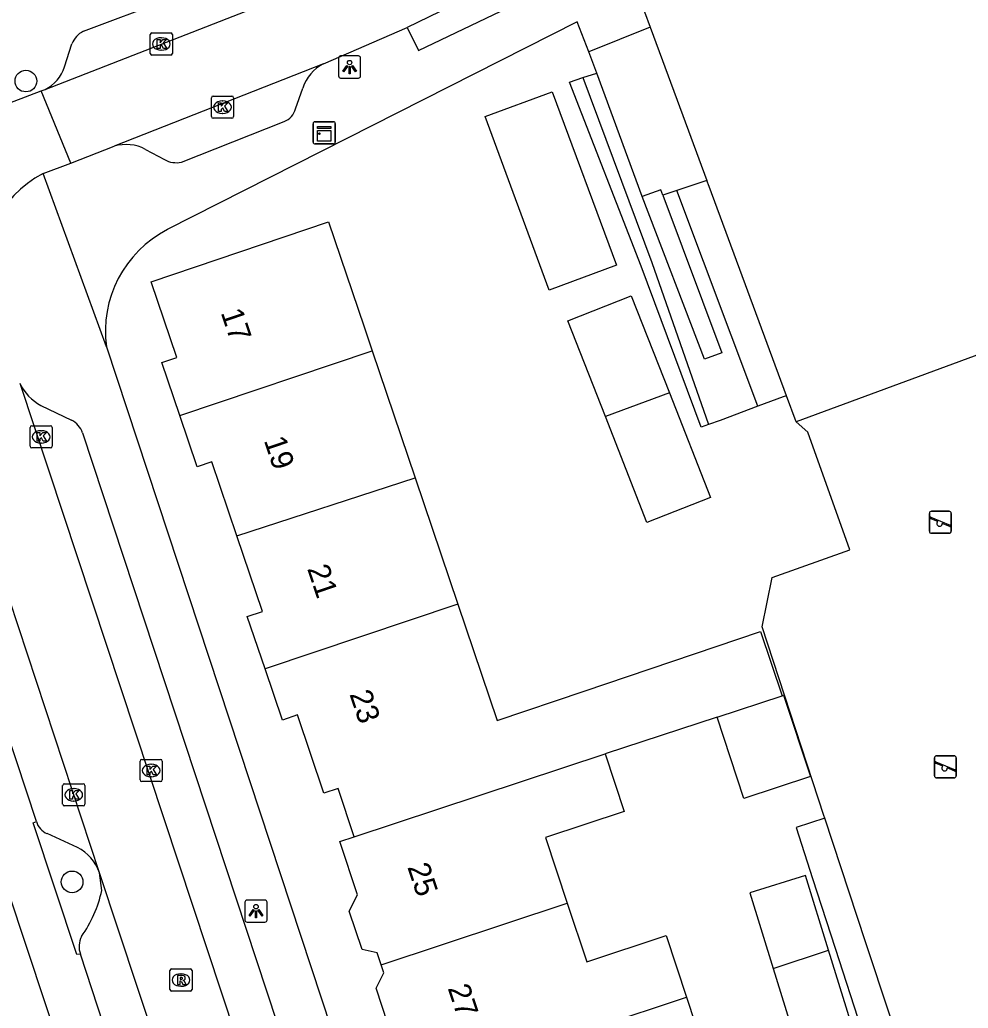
# Model space of a CAD drawing. Extents: x 159377 to 159983, y 382996 to 383595.
# Drawn here: x 159548.98 to 159591.81, y 383388.85 to 383433.49 of the extents above; entities that cross this region are included whole.
import ezdxf

# ---------------------------------------------------------------- set-up
doc = ezdxf.new("R2010")
doc.units = 0
for name, color, linetype in [('IMGEO_Boom', 7, 'Continuous'), ('IMGEO_Groenvoorziening', 7, 'Continuous'), ('IMGEO_Kast', 7, 'Continuous'), ('IMGEO_Kolk', 7, 'Continuous'), ('IMGEO_Lichtpunt', 7, 'Continuous'), ('IMGEO_Pand', 7, 'Continuous'), ('IMGEO_Pand_nummerreeks', 7, 'Continuous'), ('IMGEO_Parkeervlak_open', 7, 'Continuous'), ('IMGEO_Rijbaan_lokaal_open', 7, 'Continuous'), ('IMGEO_Rioolput', 7, 'Continuous'), ('IMGEO_Speelvoorziening', 7, 'Continuous'), ('IMGEO_Terreindeel_zand', 7, 'Continuous'), ('IMGEO_Voetpad_open', 7, 'Continuous')]:
    doc.layers.add(name, color=color, linetype=linetype)

msp = doc.modelspace()

# ---------------------------------------------------------------- linework, layer by layer
at = {"layer": 'IMGEO_Boom'}
for centre in [(159549.255, 383430.722), (159551.345, 383394.554)]:
    msp.add_circle(centre, 0.489, dxfattribs=at)
at = {"layer": 'IMGEO_Groenvoorziening'}
for points in [[(159580.09, 383415.207), (159579.751, 383415.091), (159577.048, 383422.36), (159573.803, 383430.664), (159574.411, 383430.88)], [(159583.6, 383416.51), (159583.461, 383416.458), (159582.314, 383416.031)]]:
    msp.add_lwpolyline(points, dxfattribs=at)
at = {"layer": 'IMGEO_Kast'}
for p, q in [((159562.23, 383427.955), (159562.23, 383428.796)), ((159562.23, 383428.796), (159562.23, 383427.955)), ((159562.305, 383428.88), (159563.146, 383428.88)), ((159563.146, 383428.88), (159562.305, 383428.88)), ((159563.23, 383428.805), (159563.23, 383427.964)), ((159563.23, 383427.964), (159563.23, 383428.805)), ((159563.155, 383427.88), (159562.314, 383427.88)), ((159562.314, 383427.88), (159563.155, 383427.88))]:
    msp.add_line(p, q, dxfattribs=at)
for points in [[(159562.425, 383428.67), (159563.025, 383428.67), (159563.025, 383428.585), (159562.425, 383428.585), (159562.425, 383428.67)], [(159562.425, 383428.495), (159563.025, 383428.495), (159563.025, 383428.006), (159562.425, 383428.006), (159562.425, 383428.495)]]:
    msp.add_lwpolyline(points, dxfattribs=at)
msp.add_circle((159562.509, 383428.344), 0.0377, dxfattribs=at)
for centre, start, end in [((159562.308, 383428.802), 92.4484, 184.2845), ((159562.308, 383428.802), 92.4484, 184.2845), ((159563.152, 383428.802), 2.4484, 94.2845), ((159563.152, 383428.802), 2.4484, 94.2845), ((159562.308, 383427.958), 182.4484, 274.2845), ((159562.308, 383427.958), 182.4484, 274.2845), ((159563.152, 383427.958), 272.4484, 4.2845), ((159563.152, 383427.958), 272.4484, 4.2845)]:
    msp.add_arc(centre, 0.0779, start, end, dxfattribs=at)
at = {"layer": 'IMGEO_Kolk'}
for p, q in [((159554.871, 383431.969), (159554.871, 383432.821)), ((159554.946, 383432.895), (159555.798, 383432.895)), ((159555.872, 383432.821), (159555.872, 383431.969)), ((159555.359, 383432.675), (159555.384, 383432.675)), ((159555.798, 383431.895), (159554.946, 383431.895)), ((159555.382, 383432.115), (159555.357, 383432.115)), ((159557.637, 383429.116), (159557.637, 383429.968)), ((159557.712, 383430.042), (159558.564, 383430.042)), ((159558.125, 383429.822), (159558.15, 383429.822)), ((159558.638, 383429.968), (159558.638, 383429.116)), ((159558.148, 383429.262), (159558.123, 383429.262)), ((159558.564, 383429.042), (159557.712, 383429.042)), ((159549.446, 383414.225), (159549.446, 383415.077)), ((159549.521, 383415.151), (159550.373, 383415.151)), ((159549.934, 383414.931), (159549.959, 383414.931)), ((159550.447, 383415.077), (159550.447, 383414.225)), ((159550.373, 383414.151), (159549.521, 383414.151)), ((159549.957, 383414.371), (159549.932, 383414.371)), ((159554.414, 383399.159), (159554.414, 383400.011)), ((159554.489, 383400.085), (159555.341, 383400.085)), ((159554.902, 383399.865), (159554.927, 383399.865)), ((159555.415, 383400.011), (159555.415, 383399.159)), ((159554.925, 383399.305), (159554.9, 383399.305)), ((159550.917, 383398.06), (159550.917, 383398.912)), ((159550.992, 383398.986), (159551.844, 383398.986)), ((159551.918, 383398.912), (159551.918, 383398.06)), ((159555.341, 383399.085), (159554.489, 383399.085)), ((159551.405, 383398.766), (159551.43, 383398.766)), ((159551.844, 383397.986), (159550.992, 383397.986)), ((159551.428, 383398.206), (159551.403, 383398.206))]:
    msp.add_line(p, q, dxfattribs=at)
for points in [[(159554.871, 383431.969), (159554.871, 383432.821)], [(159554.946, 383432.895), (159555.798, 383432.895)], [(159555.872, 383432.821), (159555.872, 383431.969)], [(159555.192, 383432.595), (159555.315, 383432.595), (159555.315, 383432.444), (159555.445, 383432.595), (159555.609, 383432.595), (159555.463, 383432.444), (159555.616, 383432.195), (159555.464, 383432.195), (159555.379, 383432.359), (159555.315, 383432.292), (159555.315, 383432.195), (159555.192, 383432.195), (159555.192, 383432.595)], [(159555.798, 383431.895), (159554.946, 383431.895)], [(159557.637, 383429.116), (159557.637, 383429.968)], [(159557.712, 383430.042), (159558.564, 383430.042)], [(159557.958, 383429.742), (159558.081, 383429.742), (159558.081, 383429.591), (159558.211, 383429.742), (159558.375, 383429.742), (159558.229, 383429.591), (159558.382, 383429.342), (159558.23, 383429.342), (159558.145, 383429.506), (159558.081, 383429.439), (159558.081, 383429.342), (159557.958, 383429.342), (159557.958, 383429.742)], [(159558.638, 383429.968), (159558.638, 383429.116)], [(159558.564, 383429.042), (159557.712, 383429.042)], [(159549.446, 383414.225), (159549.446, 383415.077)], [(159549.521, 383415.151), (159550.373, 383415.151)], [(159550.447, 383415.077), (159550.447, 383414.225)], [(159549.767, 383414.851), (159549.89, 383414.851), (159549.89, 383414.7), (159550.02, 383414.851), (159550.184, 383414.851), (159550.038, 383414.7), (159550.191, 383414.451), (159550.039, 383414.451), (159549.954, 383414.615), (159549.89, 383414.548), (159549.89, 383414.451), (159549.767, 383414.451), (159549.767, 383414.851)], [(159550.373, 383414.151), (159549.521, 383414.151)], [(159554.414, 383399.159), (159554.414, 383400.011)], [(159554.489, 383400.085), (159555.341, 383400.085)], [(159554.735, 383399.785), (159554.858, 383399.785), (159554.858, 383399.634), (159554.988, 383399.785), (159555.152, 383399.785), (159555.006, 383399.634), (159555.159, 383399.385), (159555.007, 383399.385), (159554.922, 383399.549), (159554.858, 383399.482), (159554.858, 383399.385), (159554.735, 383399.385), (159554.735, 383399.785)], [(159555.415, 383400.011), (159555.415, 383399.159)], [(159550.917, 383398.06), (159550.917, 383398.912)], [(159550.992, 383398.986), (159551.844, 383398.986)], [(159551.918, 383398.912), (159551.918, 383398.06)], [(159555.341, 383399.085), (159554.489, 383399.085)], [(159551.238, 383398.686), (159551.361, 383398.686), (159551.361, 383398.535), (159551.491, 383398.686), (159551.655, 383398.686), (159551.509, 383398.535), (159551.662, 383398.286), (159551.51, 383398.286), (159551.425, 383398.45), (159551.361, 383398.383), (159551.361, 383398.286), (159551.238, 383398.286), (159551.238, 383398.686)], [(159551.844, 383397.986), (159550.992, 383397.986)]]:
    msp.add_lwpolyline(points, dxfattribs=at)
for centre, start, end in [((159554.948, 383432.819), 91.552, 178.448), ((159554.948, 383432.819), 91.552, 178.448), ((159555.796, 383432.819), 1.552, 88.448), ((159555.796, 383432.819), 1.552, 88.448), ((159554.948, 383431.971), 181.552, 268.448), ((159554.948, 383431.971), 181.552, 268.448), ((159555.796, 383431.971), 271.552, 358.448), ((159555.796, 383431.971), 271.552, 358.448), ((159557.714, 383429.966), 91.552, 178.448), ((159557.714, 383429.966), 91.552, 178.448), ((159558.562, 383429.966), 1.552, 88.448), ((159558.562, 383429.966), 1.552, 88.448), ((159557.714, 383429.118), 181.552, 268.448), ((159557.714, 383429.118), 181.552, 268.448), ((159558.562, 383429.118), 271.552, 358.448), ((159558.562, 383429.118), 271.552, 358.448), ((159549.523, 383415.075), 91.552, 178.448), ((159549.523, 383415.075), 91.552, 178.448), ((159550.371, 383415.075), 1.552, 88.448), ((159550.371, 383415.075), 1.552, 88.448), ((159549.523, 383414.227), 181.552, 268.448), ((159549.523, 383414.227), 181.552, 268.448), ((159550.371, 383414.227), 271.552, 358.448), ((159550.371, 383414.227), 271.552, 358.448), ((159554.491, 383400.009), 91.552, 178.448), ((159554.491, 383400.009), 91.552, 178.448), ((159555.339, 383400.009), 1.552, 88.448), ((159555.339, 383400.009), 1.552, 88.448), ((159550.994, 383398.91), 91.552, 178.448), ((159550.994, 383398.91), 91.552, 178.448), ((159551.842, 383398.91), 1.552, 88.448), ((159551.842, 383398.91), 1.552, 88.448), ((159554.491, 383399.161), 181.552, 268.448), ((159554.491, 383399.161), 181.552, 268.448), ((159555.339, 383399.161), 271.552, 358.448), ((159555.339, 383399.161), 271.552, 358.448), ((159550.994, 383398.062), 181.552, 268.448), ((159550.994, 383398.062), 181.552, 268.448), ((159551.842, 383398.062), 271.552, 358.448), ((159551.842, 383398.062), 271.552, 358.448)]:
    msp.add_arc(centre, 0.0765, start, end, dxfattribs=at)
for centre, major_axis, ratio, start_param, end_param in [((159555.358, 383432.395), (-0.387, 0.002), 0.722429, 4.712389, 7.853982), ((159555.383, 383432.395), (-0.39, 0.002), 0.717154, 1.570796, 4.712389), ((159558.124, 383429.542), (-0.387, 0.002), 0.722429, 4.712389, 7.853982), ((159558.149, 383429.542), (-0.39, 0.002), 0.717154, 1.570796, 4.712389), ((159549.933, 383414.651), (-0.387, 0.002), 0.722429, 4.712389, 7.853982), ((159549.958, 383414.651), (-0.39, 0.002), 0.717154, 1.570796, 4.712389), ((159554.901, 383399.585), (-0.387, 0.002), 0.722429, 4.712389, 7.853982), ((159554.926, 383399.585), (-0.39, 0.002), 0.717154, 1.570796, 4.712389), ((159551.404, 383398.486), (-0.387, 0.002), 0.722429, 4.712389, 7.853982), ((159551.429, 383398.486), (-0.39, 0.002), 0.717154, 1.570796, 4.712389)]:
    msp.add_ellipse(centre, major_axis=major_axis, ratio=ratio, start_param=start_param, end_param=end_param, dxfattribs=at)
at = {"layer": 'IMGEO_Lichtpunt'}
for p, q in [((159563.376, 383431.759), (159563.376, 383430.952)), ((159563.376, 383431.759), (159563.376, 383430.952)), ((159564.278, 383431.854), (159563.47, 383431.854)), ((159564.278, 383431.854), (159563.47, 383431.854)), ((159564.372, 383430.952), (159564.372, 383431.759)), ((159564.372, 383430.952), (159564.372, 383431.759)), ((159563.47, 383430.858), (159564.278, 383430.858)), ((159563.47, 383430.858), (159564.278, 383430.858)), ((159559.15, 383393.638), (159559.15, 383392.831)), ((159559.15, 383393.638), (159559.15, 383392.831)), ((159560.052, 383393.733), (159559.244, 383393.733)), ((159560.052, 383393.733), (159559.244, 383393.733)), ((159560.146, 383392.831), (159560.146, 383393.638)), ((159560.146, 383392.831), (159560.146, 383393.638)), ((159559.244, 383392.737), (159560.052, 383392.737)), ((159559.244, 383392.737), (159560.052, 383392.737))]:
    msp.add_line(p, q, dxfattribs=at)
for points in [[(159563.75, 383431.423), (159563.789, 383431.395), (159563.601, 383431.133), (159563.563, 383431.16), (159563.75, 383431.423)], [(159563.852, 383431.375), (159563.899, 383431.375), (159563.899, 383431.053), (159563.852, 383431.053), (159563.852, 383431.375)], [(159563.962, 383431.395), (159564, 383431.422), (159564.187, 383431.16), (159564.148, 383431.132), (159563.962, 383431.395)], [(159559.524, 383393.302), (159559.563, 383393.274), (159559.375, 383393.012), (159559.337, 383393.039), (159559.524, 383393.302)], [(159559.626, 383393.254), (159559.673, 383393.254), (159559.673, 383392.932), (159559.626, 383392.932), (159559.626, 383393.254)], [(159559.736, 383393.274), (159559.774, 383393.301), (159559.961, 383393.039), (159559.922, 383393.011), (159559.736, 383393.274)]]:
    msp.add_lwpolyline(points, dxfattribs=at)
for centre in [(159563.875, 383431.557), (159559.649, 383393.436)]:
    msp.add_circle(centre, 0.0994, dxfattribs=at)
for centre, start, end in [((159563.47, 383431.759), 90, 180), ((159563.47, 383431.759), 90, 180), ((159564.278, 383431.759), 0, 90), ((159564.278, 383431.759), 0, 90), ((159563.47, 383430.952), 180, 270), ((159563.47, 383430.952), 180, 270), ((159564.278, 383430.952), 270, 0), ((159564.278, 383430.952), 270, 360), ((159559.244, 383393.638), 90, 180), ((159559.244, 383393.638), 90, 180), ((159560.052, 383393.638), 0, 90), ((159560.052, 383393.638), 0, 90), ((159559.244, 383392.831), 180, 270), ((159559.244, 383392.831), 180, 270), ((159560.052, 383392.831), 270, 0), ((159560.052, 383392.831), 270, 360)]:
    msp.add_arc(centre, 0.0946, start, end, dxfattribs=at)
at = {"layer": 'IMGEO_Pand'}
for points in [[(159587.027, 383437.535), (159577.192, 383433.853), (159577.449, 383433.158)], [(159577.449, 383433.158), (159578.925, 383429.163), (159580.009, 383426.225)], [(159572.888, 383421.282), (159569.993, 383429.116), (159573.028, 383430.237), (159575.922, 383422.403), (159572.888, 383421.282)], [(159583.6, 383416.51), (159580.107, 383425.961), (159580.009, 383426.225)], [(159556.203, 383415.623), (159555.398, 383418.005), (159556.075, 383418.234), (159554.92, 383421.653), (159562.929, 383424.36), (159564.529, 383419.624), (159564.894, 383418.544)], [(159605.347, 383423.196), (159584.038, 383415.324)], [(159575.425, 383415.565), (159573.726, 383419.891), (159576.598, 383421.019), (159578.317, 383416.644)], [(159556.203, 383415.623), (159564.894, 383418.544)], [(159564.894, 383418.544), (159566.837, 383412.795)], [(159578.317, 383416.644), (159580.172, 383411.92), (159577.299, 383410.792), (159575.425, 383415.565)], [(159578.317, 383416.644), (159575.425, 383415.565)], [(159584.038, 383415.324), (159583.6, 383416.51)], [(159558.787, 383410.175), (159557.655, 383413.526), (159556.988, 383413.3), (159556.203, 383415.623)], [(159558.787, 383410.175), (159566.837, 383412.795)], [(159566.837, 383412.795), (159568.76, 383407.104)], [(159560.057, 383404.174), (159559.257, 383406.54), (159559.938, 383406.77), (159558.787, 383410.175)], [(159568.76, 383407.104), (159560.057, 383404.174)], [(159568.76, 383407.104), (159570.539, 383401.84), (159574.474, 383403.17), (159582.433, 383405.86), (159583.413, 383402.963)], [(159564.083, 383396.595), (159563.358, 383398.777), (159562.714, 383398.559), (159561.52, 383402.095), (159560.838, 383401.864), (159560.057, 383404.174)], [(159583.413, 383402.963), (159583.478, 383402.984), (159584.689, 383399.309), (159581.68, 383398.317), (159580.469, 383401.992)], [(159580.469, 383401.992), (159583.413, 383402.963)], [(159580.469, 383401.992), (159575.413, 383400.333)], [(159564.083, 383396.595), (159575.413, 383400.333)], [(159575.413, 383400.333), (159576.272, 383397.737), (159572.725, 383396.563), (159573.708, 383393.591)], [(159565.302, 383390.804), (159565.12, 383391.353), (159564.437, 383391.494), (159563.861, 383393.234), (159564.233, 383393.975), (159563.437, 383396.381), (159564.083, 383396.595)], [(159585.504, 383391.475), (159584.462, 383394.841), (159581.945, 383394.063), (159583.002, 383390.645)], [(159565.302, 383390.804), (159573.708, 383393.591)], [(159573.708, 383393.591), (159574.585, 383390.942), (159578.171, 383392.129), (159579.092, 383389.349)], [(159583.002, 383390.645), (159585.504, 383391.475)], [(159583.002, 383390.645), (159584.64, 383385.347), (159587.159, 383386.125), (159585.504, 383391.475)], [(159567.116, 383385.379), (159566.32, 383387.784), (159565.606, 383388.143), (159565.074, 383389.751), (159565.421, 383390.443), (159565.302, 383390.804)], [(159567.116, 383385.379), (159579.092, 383389.349)], [(159579.092, 383389.349), (159579.893, 383386.929), (159576.392, 383385.77), (159577.389, 383382.758)]]:
    msp.add_lwpolyline(points, dxfattribs=at)
at = {"layer": 'IMGEO_Parkeervlak_open'}
for points in [[(159551.589, 383396.11), (159550.21, 383396.733)], [(159552.685, 383394.166), (159552.578, 383394.969)]]:
    msp.add_lwpolyline(points, dxfattribs=at)
for centre, radius, start, end in [((159550.578, 383397.544), 0.891, 197.5062, 245.5641), ((159550.656, 383394.302), 2.034, 19.1318, 62.7046), ((159547.134, 383395.379), 5.682, 324.642, 347.6741), ((159552.639, 383391.636), 0.982, 152.3933, 200.6055)]:
    msp.add_arc(centre, radius, start, end, dxfattribs=at)
at = {"layer": 'IMGEO_Rijbaan_lokaal_open'}
for points in [[(159571.877, 383435.781), (159566.472, 383433.144)], [(159550.125, 383430.343), (159562.863, 383435.325)], [(159562.696, 383431.505), (159566.472, 383433.144)], [(159562.696, 383431.505), (159553.249, 383427.773)], [(159537.852, 383425.657), (159549.947, 383430.275)], [(159549.947, 383430.275), (159550.125, 383430.343)], [(159551.288, 383427.014), (159549.947, 383430.275)], [(159551.288, 383427.014), (159553.249, 383427.773)], [(159550.034, 383426.54), (159551.288, 383427.014)], [(159548.98, 383417.076), (159565.882, 383365.966)], [(159552.578, 383394.969), (159545.658, 383415.951)], [(159557.743, 383379.38), (159552.578, 383394.969)]]:
    msp.add_lwpolyline(points, dxfattribs=at)
msp.add_arc((159552.113, 383422.395), 4.637, 116.6432, 197.0451, dxfattribs=at)
at = {"layer": 'IMGEO_Rioolput'}
for p, q in [((159555.76, 383389.697), (159555.76, 383390.549)), ((159555.835, 383390.623), (159556.687, 383390.623)), ((159556.248, 383390.403), (159556.273, 383390.403)), ((159556.761, 383390.549), (159556.761, 383389.697)), ((159556.687, 383389.623), (159555.835, 383389.623)), ((159556.271, 383389.843), (159556.246, 383389.843))]:
    msp.add_line(p, q, dxfattribs=at)
for points in [[(159555.76, 383389.697), (159555.76, 383390.549)], [(159555.835, 383390.623), (159556.687, 383390.623)], [(159556.761, 383390.549), (159556.761, 383389.697)], [(159556.349, 383390.321), (159556.097, 383390.323), (159556.097, 383389.923)], [(159556.097, 383389.923), (159556.221, 383389.923), (159556.221, 383390.085), (159556.232, 383390.085)], [(159556.275, 383390.242), (159556.221, 383390.242), (159556.221, 383390.161)], [(159556.221, 383390.161), (159556.273, 383390.161)], [(159556.279, 383390.056), (159556.35, 383389.923), (159556.49, 383389.923), (159556.425, 383390.049)], [(159556.687, 383389.623), (159555.835, 383389.623)]]:
    msp.add_lwpolyline(points, dxfattribs=at)
for centre, radius, start, end in [((159555.837, 383390.547), 0.0765, 91.552, 178.448), ((159555.837, 383390.547), 0.0765, 91.552, 178.448), ((159556.685, 383390.547), 0.0765, 1.552, 88.448), ((159556.685, 383390.547), 0.0765, 1.552, 88.448), ((159556.231, 383390.032), 0.0533, 26.0293, 88.6989), ((159556.257, 383390.35), 0.19, 274.7715, 282.9687), ((159556.281, 383390.146), 0.0964, 77.0061, 93.1865), ((159556.295, 383390.203), 0.0378, 276.6634, 79.6772), ((159556.348, 383390.211), 0.109, 350.3612, 89.416), ((159556.346, 383390.211), 0.112, 277.5842, 350.9817), ((159556.33, 383389.996), 0.108, 29.5134, 73.7905), ((159555.837, 383389.699), 0.0765, 181.552, 268.448), ((159555.837, 383389.699), 0.0765, 181.552, 268.448), ((159556.685, 383389.699), 0.0765, 271.552, 358.448), ((159556.685, 383389.699), 0.0765, 271.552, 358.448)]:
    msp.add_arc(centre, radius, start, end, dxfattribs=at)
for centre, major_axis, ratio, start_param, end_param in [((159556.247, 383390.123), (-0.387, 0.002), 0.722429, 4.712389, 7.853982), ((159556.272, 383390.123), (-0.39, 0.002), 0.717154, 1.570796, 4.712389)]:
    msp.add_ellipse(centre, major_axis=major_axis, ratio=ratio, start_param=start_param, end_param=end_param, dxfattribs=at)
at = {"layer": 'IMGEO_Speelvoorziening'}
for p, q in [((159590.058, 383410.396), (159590.058, 383411.196)), ((159590.058, 383411.196), (159590.058, 383410.396)), ((159590.441, 383410.824), (159590.102, 383410.961)), ((159590.127, 383411.021), (159591.003, 383410.668)), ((159590.158, 383411.296), (159590.948, 383411.296)), ((159590.948, 383411.296), (159590.158, 383411.296)), ((159591.048, 383411.196), (159591.048, 383410.396)), ((159591.048, 383410.396), (159591.048, 383411.196)), ((159590.979, 383410.608), (159590.639, 383410.745)), ((159590.948, 383410.296), (159590.158, 383410.296)), ((159590.158, 383410.296), (159590.948, 383410.296)), ((159590.385, 383400.25), (159591.175, 383400.25)), ((159591.175, 383400.25), (159590.385, 383400.25)), ((159590.285, 383399.35), (159590.285, 383400.15)), ((159590.285, 383400.15), (159590.285, 383399.35)), ((159590.668, 383399.778), (159590.329, 383399.915)), ((159590.354, 383399.975), (159591.23, 383399.622)), ((159591.275, 383400.15), (159591.275, 383399.35)), ((159591.275, 383399.35), (159591.275, 383400.15)), ((159591.206, 383399.562), (159590.866, 383399.699)), ((159591.175, 383399.25), (159590.385, 383399.25)), ((159590.385, 383399.25), (159591.175, 383399.25))]:
    msp.add_line(p, q, dxfattribs=at)
for centre, radius, start, end in [((159590.158, 383411.196), 0.1, 90, 180), ((159590.158, 383411.196), 0.1, 90, 180), ((159590.115, 383410.991), 0.0327, 68.078, 248.078), ((159590.948, 383411.196), 0.1, 0, 90), ((159590.948, 383411.196), 0.1, 360, 90), ((159590.52, 383410.734), 0.12, 130.9928, 5.1632), ((159590.991, 383410.638), 0.0327, 248.078, 68.078), ((159590.158, 383410.396), 0.1, 180, 270), ((159590.158, 383410.396), 0.1, 180, 270), ((159590.948, 383410.396), 0.1, 270, 0), ((159590.948, 383410.396), 0.1, 270, 0), ((159590.385, 383400.15), 0.1, 90, 180), ((159590.385, 383400.15), 0.1, 90, 180), ((159591.175, 383400.15), 0.1, 0, 90), ((159591.175, 383400.15), 0.1, 360, 90), ((159590.342, 383399.945), 0.0327, 68.078, 248.078), ((159590.747, 383399.688), 0.12, 130.9928, 5.1632), ((159590.385, 383399.35), 0.1, 180, 270), ((159590.385, 383399.35), 0.1, 180, 270), ((159591.175, 383399.35), 0.1, 270, 0), ((159591.175, 383399.35), 0.1, 270, 0), ((159591.218, 383399.592), 0.0327, 248.078, 68.078)]:
    msp.add_arc(centre, radius, start, end, dxfattribs=at)
at = {"layer": 'IMGEO_Terreindeel_zand'}
msp.add_lwpolyline([(159585.332, 383397.435), (159585.292, 383397.557), (159582.503, 383406.079), (159582.965, 383408.3), (159586.465, 383409.556), (159584.57, 383414.863), (159584.038, 383415.324)], dxfattribs=at)
at = {"layer": 'IMGEO_Voetpad_open'}
for points in [[(159566.472, 383433.144), (159566.987, 383432.102), (159572.41, 383434.706), (159571.877, 383435.781)], [(159551.851, 383432.969), (159555.643, 383434.399)], [(159574.685, 383432.035), (159574.158, 383433.388), (159555.644, 383424.01)], [(159577.449, 383433.158), (159574.685, 383432.035)], [(159550.996, 383431.362), (159551.327, 383432.399)], [(159575.036, 383431.079), (159574.685, 383432.035)], [(159574.411, 383430.88), (159575.036, 383431.079)], [(159577.084, 383425.508), (159575.036, 383431.079)], [(159574.411, 383430.88), (159577.526, 383422.534), (159580.09, 383415.207)], [(159561.432, 383429.465), (159561.759, 383430.405)], [(159556.279, 383427.061), (159560.922, 383428.893)], [(159554.659, 383427.633), (159555.516, 383427.173)], [(159552.893, 383418.717), (159550.034, 383426.54)], [(159580.009, 383426.225), (159578.648, 383425.785)], [(159578.021, 383425.563), (159577.928, 383425.81), (159577.084, 383425.508)], [(159578.648, 383425.785), (159578.021, 383425.563)], [(159582.314, 383416.031), (159578.648, 383425.785)], [(159578.021, 383425.563), (159580.687, 383418.45), (159579.901, 383418.162), (159577.084, 383425.508)], [(159552.893, 383418.717), (159573.212, 383357.128)], [(159549.938, 383416.064), (159551.318, 383415.413)], [(159582.314, 383416.031), (159580.606, 383415.398), (159580.09, 383415.207)], [(159551.811, 383414.828), (159590.619, 383297.142)], [(159549.729, 383397.276), (159544.704, 383412.493)], [(159551.719, 383391.29), (159551.559, 383391.28), (159549.581, 383397.227), (159549.729, 383397.276)], [(159585.332, 383397.435), (159584.036, 383397.01), (159584.786, 383394.703), (159585.807, 383391.559), (159586.998, 383387.894), (159588.378, 383383.841)], [(159596.629, 383363.243), (159593.81, 383371.837), (159587.177, 383391.845), (159585.332, 383397.435)], [(159569.798, 383329.624), (159560.347, 383358.252), (159547.589, 383396.721)], [(159554.805, 383381.855), (159551.719, 383391.29)]]:
    msp.add_lwpolyline(points, dxfattribs=at)
for centre, radius, start, end in [((159552.359, 383431.976), 1.115, 117.0942, 157.7213), ((159563.578, 383429.805), 1.915, 117.4139, 161.7362), ((159549.358, 383431.88), 1.718, 296.5084, 342.4466), ((159560.611, 383429.683), 0.849, 291.4608, 345.0982), ((159553.79, 383426.049), 1.807, 61.2459, 107.4134), ((159556.041, 383428.092), 1.058, 240.2768, 283.0217), ((159558.016, 383419.416), 5.17, 117.3041, 187.7702), ((159551.006, 383418.034), 2.241, 205.3152, 241.5445), ((159550.85, 383414.518), 1.01, 17.8711, 62.3729)]:
    msp.add_arc(centre, radius, start, end, dxfattribs=at)

# ---------------------------------------------------------------- texts
at = {"layer": 'IMGEO_Pand_nummerreeks'}
for s, rotation, p in [('17', 288.649, (159558.047, 383420.269)), ('19', 288.649, (159559.995, 383414.495)), ('21', 288.649, (159561.951, 383408.701)), ('23', 288.6496, (159563.863, 383403.035)), ('25', 288.4102, (159566.477, 383395.227)), ('27', 288.4102, (159568.297, 383389.759))]:
    msp.add_text(s, height=1, rotation=rotation, dxfattribs=at).set_placement(p)

doc.saveas('drawing.dxf')
